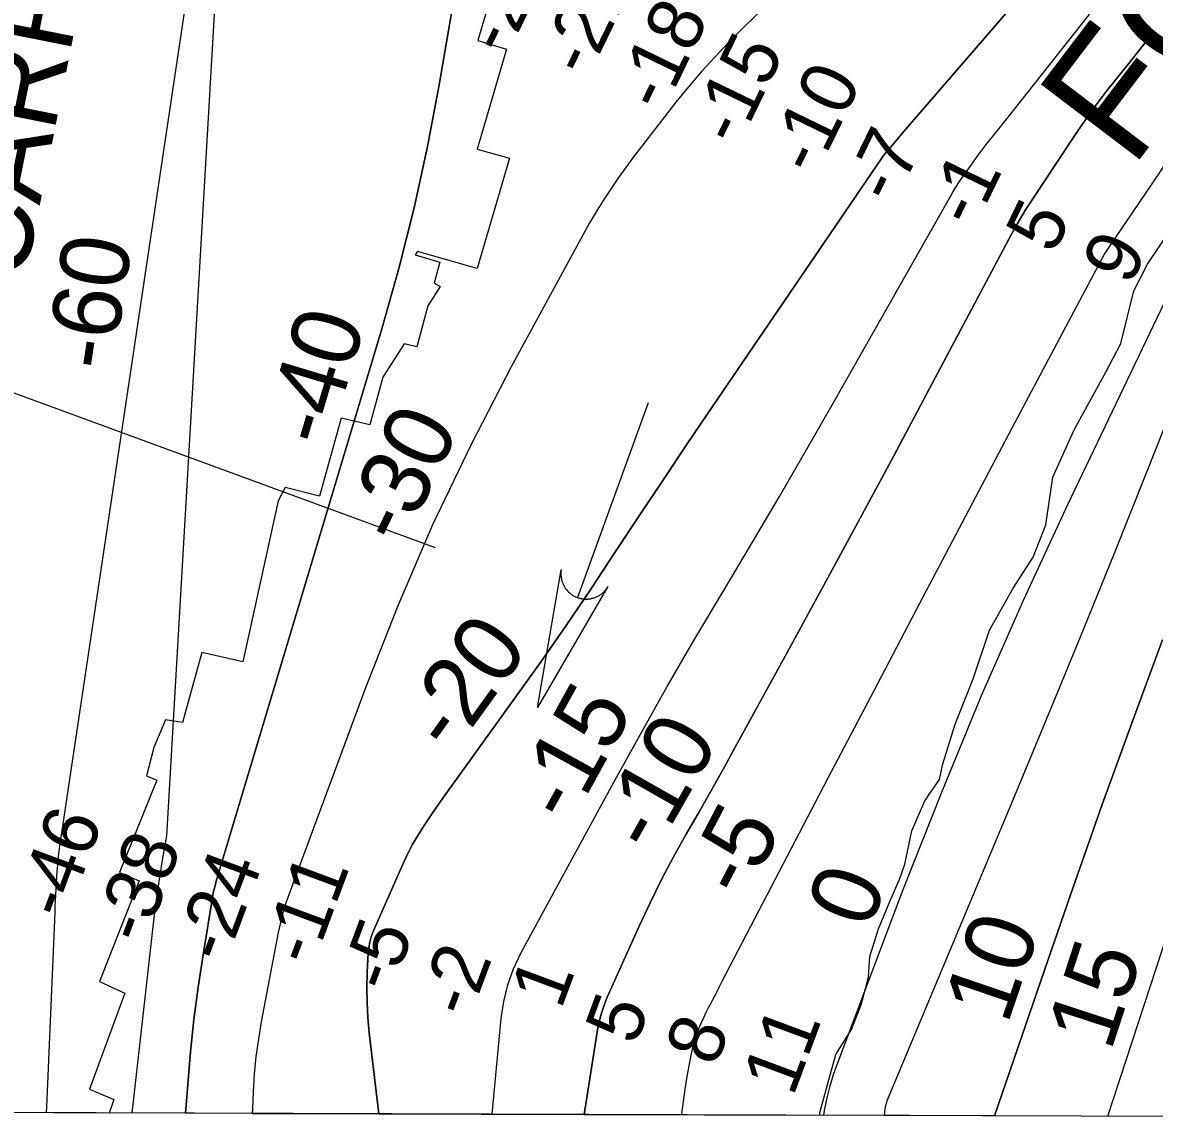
# Model space of a CAD drawing. Extents: x 3146026 to 3183936, y 897894 to 923344.
# Drawn here: x 3177195 to 3178564, y 903274 to 904607 of the extents above; entities that cross this region are included whole.
import ezdxf

# ---------------------------------------------------------------- set-up
doc = ezdxf.new("R2010")
doc.units = 0
for name, color, linetype in [('V-GRID-FRAM', 7, 'Continuous'), ('V-RIVR-EDGE', 7, 'Continuous'), ('V-RIVR-IDEN', 7, 'Continuous'), ('V-RIVR-RANG', 7, 'Continuous'), ('V-RRAP-RVMT', 7, 'Continuous'), ('V-RRAP-RVMT-IDEN', 7, 'Continuous'), ('V-STRM-FLOW', 7, 'Continuous'), ('V-TOPO-DPTH', 7, 'Continuous'), ('V-TOPO-MAJR', 7, 'Continuous'), ('V-TOPO-MAJR-IDEN', 7, 'Continuous'), ('V-TOPO-MINR', 7, 'Continuous'), ('V-TOPO-MINR-IDEN', 7, 'Continuous'), ('V-TOPO-WATR', 7, 'Continuous')]:
    doc.layers.add(name, color=color, linetype=linetype)

msp = doc.modelspace()

# ---------------------------------------------------------------- linework, layer by layer
at = {"layer": 'V-GRID-FRAM'}
msp.add_lwpolyline([(3150311.9, 921563.1), (3181637, 921462.9), (3181586.7, 903274.3), (3150245.8, 903374.5), (3150311.9, 921563.1)], dxfattribs=at)
at = {"layer": 'V-RIVR-EDGE'}
for points in [[(3178209.4, 903419), (3178218.1, 903452.4), (3178219.8, 903477.3), (3178230.1, 903510.7), (3178243.7, 903543.6), (3178255.6, 903570.5), (3178262.1, 903588.9), (3178270.3, 903629.3), (3178286.1, 903665.4), (3178303.9, 903691.3), (3178307.8, 903710.2), (3178323, 903758.2), (3178344.7, 903813.2), (3178364.3, 903871.9), (3178393, 903922.6), (3178417.4, 903960.3), (3178432.6, 903999.1), (3178440.8, 904056.9), (3178466.9, 904114), (3178505.4, 904184.6), (3178523.3, 904218.6), (3178539.1, 904282.2), (3178555.4, 904314.5), (3178619.8, 904410.4)], [(3178159.1, 903285.2), (3178159.4, 903288.5), (3178178.5, 903358.6), (3178197.4, 903388.8), (3178209.4, 903419)]]:
    msp.add_lwpolyline(points, dxfattribs=at)
at = {"layer": 'V-RIVR-RANG'}
msp.add_line((3176478.7, 904418.1), (3177694.3, 903971.7), dxfattribs=at)
at = {"layer": 'V-RRAP-RVMT'}
for p, q in [((3177781.3, 904706), (3177745.9, 904584.8)), ((3177745.9, 904584.8), (3177780.3, 904574.3)), ((3177780.3, 904574.3), (3177745.1, 904453.5)), ((3177745.1, 904453.5), (3177784.2, 904442.7)), ((3177784.2, 904442.7), (3177744.8, 904309.2)), ((3177672.8, 904330), (3177670.1, 904325.7)), ((3177670.1, 904325.7), (3177699.7, 904317)), ((3177744.8, 904309.2), (3177672.8, 904330)), ((3177699.7, 904317), (3177692.9, 904291.7)), ((3177700.2, 904287.4), (3177685.4, 904263.9)), ((3177692.9, 904291.7), (3177700.2, 904287.4)), ((3177685.4, 904263.9), (3177672.1, 904214.4)), ((3177656.6, 904218.2), (3177631, 904177.7)), ((3177672.1, 904214.4), (3177656.6, 904218.2)), ((3177631, 904177.7), (3177615.1, 904120.2)), ((3177580.3, 904128.2), (3177554.3, 904034)), ((3177615.1, 904120.2), (3177580.3, 904128.2)), ((3177512.8, 904044.6), (3177504.1, 904028.3)), ((3177554.3, 904034), (3177512.8, 904044.6)), ((3177504.1, 904028.3), (3177461.7, 903833.5)), ((3177412.1, 903844.7), (3177388.5, 903760.3)), ((3177461.7, 903833.5), (3177412.1, 903844.7)), ((3177367.9, 903763.6), (3177353.9, 903730.1)), ((3177388.5, 903760.3), (3177367.9, 903763.6)), ((3177353.9, 903730.1), (3177345, 903695.8)), ((3177345, 903695.8), (3177357.4, 903690.4)), ((3177357.4, 903690.4), (3177312.3, 903578.7)), ((3177336.1, 903568.7), (3177288.2, 903447.1)), ((3177312.3, 903578.7), (3177336.1, 903568.7)), ((3177288.2, 903447.1), (3177319, 903432.9)), ((3177319, 903432.9), (3177276.2, 903316.8)), ((3177276.2, 903316.8), (3177305.7, 903304.2)), ((3177305.7, 903304.2), (3177300, 903288)), ((3177300, 903288), (3176398.1, 903290.9))]:
    msp.add_line(p, q, dxfattribs=at)
at = {"layer": 'V-STRM-FLOW'}
msp.add_line((3177951.6, 904146.7), (3177866.3, 903911.3), dxfattribs=at)
msp.add_lwpolyline([(3177903, 903924.6), (3177818, 903778.2), (3177846.6, 903945), (3177846.2, 903942), (3177846.2, 903939.1), (3177846.2, 903937.9), (3177846.3, 903936.8), (3177846.5, 903935.6), (3177846.7, 903934.4), (3177846.9, 903933.3), (3177847.2, 903931.9), (3177847.7, 903930.5), (3177847.9, 903929.6), (3177848.3, 903928.6), (3177848.9, 903927.2), (3177849.4, 903926.2), (3177850, 903925.1), (3177850.4, 903924.4), (3177850.9, 903923.6), (3177851.5, 903922.7), (3177852.1, 903921.9), (3177852.7, 903921.1), (3177853.2, 903920.5), (3177854, 903919.6), (3177854.8, 903918.7), (3177855.5, 903918), (3177856.3, 903917.3), (3177857, 903916.7), (3177857.6, 903916.1), (3177858.1, 903915.7), (3177859, 903915.1), (3177859.8, 903914.5), (3177860.6, 903914), (3177861.5, 903913.5), (3177862.3, 903913.1), (3177863.2, 903912.6), (3177863.9, 903912.2), (3177865, 903911.8), (3177866.3, 903911.3), (3177866.7, 903911.2), (3177867.2, 903911), (3177867.9, 903910.7), (3177868.6, 903910.5), (3177869.3, 903910.4), (3177869.9, 903910.2), (3177870.7, 903910.1), (3177871.3, 903909.9), (3177872.1, 903909.8), (3177872.8, 903909.7), (3177873.3, 903909.6), (3177874.7, 903909.5), (3177875.4, 903909.5), (3177875.9, 903909.5), (3177876.7, 903909.5), (3177877.4, 903909.5), (3177878.2, 903909.5), (3177879.1, 903909.6), (3177879.9, 903909.6), (3177880.6, 903909.7), (3177881.1, 903909.8), (3177881.9, 903909.9), (3177882.6, 903910), (3177883.3, 903910.2), (3177884.1, 903910.4), (3177884.9, 903910.6), (3177885.9, 903910.9), (3177886.6, 903911.1), (3177887.4, 903911.4), (3177888.1, 903911.7), (3177888.7, 903912), (3177889.4, 903912.2), (3177890.3, 903912.7), (3177890.3, 903912.7), (3177890.9, 903913), (3177891.3, 903913.2), (3177891.9, 903913.6), (3177892.6, 903914), (3177893.2, 903914.4), (3177893.7, 903914.7), (3177894.4, 903915.1), (3177895, 903915.6), (3177895.4, 903915.9), (3177896, 903916.4), (3177896.7, 903917), (3177897.1, 903917.4), (3177897.5, 903917.7), (3177897.8, 903918), (3177898.1, 903918.3), (3177898.6, 903918.8), (3177899, 903919.3), (3177899.5, 903919.7), (3177899.9, 903920.2), (3177900.4, 903920.9), (3177900.7, 903921.3), (3177901.2, 903921.9), (3177901.7, 903922.6), (3177902.1, 903923.2), (3177902.4, 903923.7), (3177902.7, 903924.1), (3177902.9, 903924.4)], close=True, dxfattribs=at)
at = {"layer": 'V-TOPO-DPTH'}
for points in [[(3177719.1, 904648.9), (3177698.9, 904531.3), (3177684.7, 904456.8), (3177668.7, 904382.7), (3177650, 904309.2), (3177629.6, 904236.1), (3177429.5, 903568.3), (3177428, 903562.8), (3177426.6, 903557.3), (3177425.4, 903551.8), (3177424.4, 903546.2), (3177413.4, 903479.3), (3177407.6, 903440.2), (3177402.4, 903401.1), (3177398.3, 903361.8), (3177394.9, 903322.4), (3177392.3, 903287.7), (3176950.1, 903289.1)], [(3177392.3, 903287.7), (3177394.9, 903322.4), (3177398.3, 903361.8), (3177402.4, 903401.1), (3177407.6, 903440.2), (3177413.4, 903479.3), (3177424.4, 903546.2), (3177425.4, 903551.8), (3177426.6, 903557.3), (3177428, 903562.8), (3177429.5, 903568.3), (3177629.6, 904236.1), (3177650, 904309.2), (3177668.7, 904382.7), (3177684.7, 904456.8), (3177698.9, 904531.3), (3177719.1, 904648.9)], [(3177472.9, 903287.4), (3177625.9, 903286.9), (3177614.5, 903385), (3177612.8, 903403.3), (3177611.7, 903421.5), (3177611.6, 903439.8), (3177612, 903458.2), (3177613.2, 903481.3), (3177613.9, 903488), (3177615.1, 903494.6), (3177616.9, 903501), (3177619.3, 903507.3), (3177653.7, 903586.2), (3177659.9, 903599.3), (3177666.5, 903612.1), (3177673.8, 903624.6), (3177681.5, 903636.8), (3177689.6, 903648.8), (3177697.9, 903660.8), (3177706.2, 903672.6), (3177714.6, 903684.4), (3177791.3, 903790.8), (3177822.1, 903834.1), (3177852.4, 903877.6), (3177882.2, 903921.5), (3177911.5, 903965.7), (3177940.7, 904010), (3177970.1, 904054.2), (3177999.7, 904098.3), (3178029.4, 904142.2), (3178233.8, 904442.2), (3178236.3, 904445.7), (3178239, 904449), (3178244.3, 904455.3), (3178248.3, 904460.1), (3178252.4, 904464.9), (3178256.5, 904469.7), (3178260.6, 904474.4), (3178415.3, 904653.8)], [(3178415.3, 904653.8), (3178260.6, 904474.4), (3178256.5, 904469.7), (3178252.4, 904464.9), (3178248.3, 904460.1), (3178244.3, 904455.3), (3178239, 904449), (3178236.3, 904445.7), (3178233.8, 904442.2), (3178029.4, 904142.2), (3177999.7, 904098.3), (3177970.1, 904054.2), (3177940.7, 904010), (3177911.5, 903965.7), (3177882.2, 903921.5), (3177852.4, 903877.6), (3177822.1, 903834.1), (3177791.3, 903790.8), (3177714.6, 903684.4), (3177706.2, 903672.6), (3177697.9, 903660.8), (3177689.6, 903648.8), (3177681.5, 903636.8), (3177673.8, 903624.6), (3177666.5, 903612.1), (3177659.9, 903599.3), (3177653.7, 903586.2), (3177619.3, 903507.3), (3177616.9, 903501), (3177615.1, 903494.6), (3177613.9, 903488), (3177613.2, 903481.3), (3177612, 903458.2), (3177611.6, 903439.8), (3177611.7, 903421.5), (3177612.8, 903403.3), (3177614.5, 903385), (3177625.9, 903286.9)], [(3178098.5, 904631.9), (3178049, 904582.4), (3178032.3, 904565), (3178016, 904547.3), (3178000.5, 904529), (3177985.3, 904510.3), (3177943.9, 904457.2), (3177934.1, 904444.3), (3177924.5, 904431.3), (3177915.1, 904418.1), (3177906, 904404.8), (3177897.1, 904391.3), (3177888.6, 904377.6), (3177880.4, 904363.7), (3177872.5, 904349.6), (3177786, 904190.3), (3177737.1, 904095.5), (3177691, 903999.4), (3177649.1, 903901.5), (3177609.8, 903802.3), (3177517.4, 903553.1), (3177513.5, 903541.6), (3177509.9, 903530), (3177507, 903518.3), (3177504.4, 903506.4), (3177483.8, 903398.3), (3177480.3, 903377.3), (3177477.3, 903356.2), (3177475.3, 903335), (3177473.9, 903313.8), (3177473.1, 903292.5), (3177472.9, 903287.4), (3177392.3, 903287.7)], [(3178098.5, 904631.9), (3178049, 904582.4), (3178032.3, 904565), (3178016, 904547.3), (3178000.5, 904529), (3177985.3, 904510.3), (3177943.9, 904457.2), (3177934.1, 904444.3), (3177924.5, 904431.3), (3177915.1, 904418.1), (3177906, 904404.8), (3177897.1, 904391.3), (3177888.6, 904377.6), (3177880.4, 904363.7), (3177872.5, 904349.6), (3177786, 904190.3), (3177737.1, 904095.5), (3177691, 903999.4), (3177649.1, 903901.5), (3177609.8, 903802.3), (3177517.4, 903553.1), (3177513.5, 903541.6), (3177509.9, 903530), (3177507, 903518.3), (3177504.4, 903506.4), (3177483.8, 903398.3), (3177480.3, 903377.3), (3177477.3, 903356.2), (3177475.3, 903335), (3177473.9, 903313.8), (3177473.1, 903292.5), (3177472.9, 903287.4)], [(3177625.9, 903286.9), (3177874.2, 903286.1), (3177890.6, 903388.6), (3177892.6, 903398.7), (3177895.2, 903408.6), (3177898.5, 903418.4), (3177902.3, 903428), (3177940.8, 903513.9), (3177954, 903542.2), (3177967.8, 903570.2), (3177982.4, 903597.8), (3177997.7, 903625), (3178013.2, 903652.1), (3178028.7, 903679.3), (3178043.9, 903706.5), (3178059, 903733.9), (3178117.3, 903840.3), (3178161.3, 903921), (3178205.1, 904001.9), (3178248.6, 904082.8), (3178291.9, 904164), (3178391.1, 904350.9), (3178396.6, 904360.8), (3178402.2, 904370.6), (3178408.1, 904380.2), (3178414.2, 904389.7), (3178463.1, 904463.7), (3178476.4, 904483.3), (3178490.1, 904502.7), (3178504.4, 904521.6), (3178519, 904540.3), (3178533.9, 904558.8), (3178548.8, 904577.2), (3178563.9, 904595.5)], [(3178563.9, 904595.5), (3178548.8, 904577.2), (3178533.9, 904558.8), (3178519, 904540.3), (3178504.4, 904521.6), (3178490.1, 904502.7), (3178476.4, 904483.3), (3178463.1, 904463.7), (3178414.2, 904389.7), (3178408.1, 904380.2), (3178402.2, 904370.6), (3178396.6, 904360.8), (3178391.1, 904350.9), (3178291.9, 904164), (3178248.6, 904082.8), (3178205.1, 904001.9), (3178161.3, 903921), (3178117.3, 903840.3), (3178059, 903733.9), (3178043.9, 903706.5), (3178028.7, 903679.3), (3178013.2, 903652.1), (3177997.7, 903625), (3177982.4, 903597.8), (3177967.8, 903570.2), (3177954, 903542.2), (3177940.8, 903513.9), (3177902.3, 903428), (3177898.5, 903418.4), (3177895.2, 903408.6), (3177892.6, 903398.7), (3177890.6, 903388.6), (3177874.2, 903286.1), (3178163.9, 903285.2)], [(3178163.9, 903285.2), (3178165, 903291.2), (3178168.1, 903306.2), (3178171.8, 903321), (3178176.3, 903335.6), (3178181.3, 903350), (3178260.2, 903558.2), (3178306.6, 903676.1), (3178354.9, 903793), (3178406.1, 903908.8), (3178459.3, 904023.7), (3178576.5, 904268.9)], [(3178163.9, 903285.2), (3178165, 903291.2), (3178168.1, 903306.2), (3178171.8, 903321), (3178176.3, 903335.6), (3178181.3, 903350), (3178260.2, 903558.2), (3178306.6, 903676.1), (3178354.9, 903793), (3178406.1, 903908.8), (3178459.3, 904023.7), (3178576.5, 904268.9)], [(3178573.6, 903860.3), (3178536.9, 903760.8), (3178500.8, 903661), (3178465.5, 903561), (3178430.8, 903460.7), (3178370.6, 903284.6), (3178163.9, 903285.2)]]:
    msp.add_lwpolyline(points, dxfattribs=at)
at = {"layer": 'V-TOPO-MAJR'}
msp.add_lwpolyline([(3177327.6, 903287.9), (3177354.4, 903523.9), (3177357.6, 903548.8), (3177361, 903573.7), (3177365.1, 903598.4), (3177369.5, 903623.2), (3177436.7, 904776.7)], dxfattribs=at)
at = {"layer": 'V-TOPO-MINR'}
for points in [[(3177356.2, 904961.6), (3177359, 904958.3), (3177361.3, 904954.5), (3177418.3, 904816.5), (3177418.6, 904815.7), (3177419.2, 904812.1), (3177419.1, 904810.8), (3177239.7, 903610.6), (3177239.4, 903608.3), (3177238.9, 903603.9), (3177238.7, 903601.7), (3177237.3, 903587.7), (3177236.7, 903580.6), (3177236.1, 903573.4), (3177235.7, 903566.3), (3177235.3, 903559.1), (3177235, 903551.9), (3177234.7, 903544.8), (3177234.4, 903537.6), (3177234.1, 903530.4), (3177224, 903295.6), (3177223.6, 903288.2)], [(3177762.9, 903286.5), (3177773.8, 903402.4), (3177777, 903422.9), (3177781.8, 903443), (3177789, 903462.3), (3177797.8, 903481.1), (3177909.6, 903687.1), (3177941.9, 903745.5), (3177974.6, 903803.7), (3178008.2, 903861.4), (3178042.3, 903918.8), (3178076.5, 903976.1), (3178110.5, 904033.6), (3178143.9, 904091.4), (3178177, 904149.4), (3178317.9, 904398.1), (3178320.3, 904402.2), (3178322.7, 904406.2), (3178325.3, 904410.1), (3178327.9, 904413.9), (3178345, 904438.3), (3178349.6, 904444.8), (3178354.4, 904451.2), (3178359.3, 904457.5), (3178364.2, 904463.8), (3178369.2, 904470), (3178374.2, 904476.3), (3178379.2, 904482.5), (3178384.2, 904488.8), (3178536.6, 904681.6)], [(3177719.1, 904648.9), (3177698.9, 904531.3), (3177684.7, 904456.8), (3177668.7, 904382.7), (3177650, 904309.2), (3177629.6, 904236.1), (3177429.5, 903568.3), (3177428, 903562.8), (3177426.6, 903557.3), (3177425.4, 903551.8), (3177424.4, 903546.2), (3177413.4, 903479.3), (3177407.6, 903440.2), (3177402.4, 903401.1), (3177398.3, 903361.8), (3177394.9, 903322.4), (3177392.3, 903287.7)], [(3177625.9, 903286.9), (3177614.5, 903385), (3177612.8, 903403.3), (3177611.7, 903421.5), (3177611.6, 903439.8), (3177612, 903458.2), (3177613.2, 903481.3), (3177613.9, 903488), (3177615.1, 903494.6), (3177616.9, 903501), (3177619.3, 903507.3), (3177653.7, 903586.2), (3177659.9, 903599.3), (3177666.5, 903612.1), (3177673.8, 903624.6), (3177681.5, 903636.8), (3177689.6, 903648.8), (3177697.9, 903660.8), (3177706.2, 903672.6), (3177714.6, 903684.4), (3177791.3, 903790.8), (3177822.1, 903834.1), (3177852.4, 903877.6), (3177882.2, 903921.5), (3177911.5, 903965.7), (3177940.7, 904010), (3177970.1, 904054.2), (3177999.7, 904098.3), (3178029.4, 904142.2), (3178233.8, 904442.2), (3178236.3, 904445.7), (3178239, 904449), (3178244.3, 904455.3), (3178248.3, 904460.1), (3178252.4, 904464.9), (3178256.5, 904469.7), (3178260.6, 904474.4), (3178415.3, 904653.8)], [(3178098.5, 904631.9), (3178049, 904582.4), (3178032.3, 904565), (3178016, 904547.3), (3178000.5, 904529), (3177985.3, 904510.3), (3177943.9, 904457.2), (3177934.1, 904444.3), (3177924.5, 904431.3), (3177915.1, 904418.1), (3177906, 904404.8), (3177897.1, 904391.3), (3177888.6, 904377.6), (3177880.4, 904363.7), (3177872.5, 904349.6), (3177786, 904190.3), (3177737.1, 904095.5), (3177691, 903999.4), (3177649.1, 903901.5), (3177609.8, 903802.3), (3177517.4, 903553.1), (3177513.5, 903541.6), (3177509.9, 903530), (3177507, 903518.3), (3177504.4, 903506.4), (3177483.8, 903398.3), (3177480.3, 903377.3), (3177477.3, 903356.2), (3177475.3, 903335), (3177473.9, 903313.8), (3177473.1, 903292.5), (3177472.9, 903287.4)], [(3177874.2, 903286.1), (3177890.6, 903388.6), (3177892.6, 903398.7), (3177895.2, 903408.6), (3177898.5, 903418.4), (3177902.3, 903428), (3177940.8, 903513.9), (3177954, 903542.2), (3177967.8, 903570.2), (3177982.4, 903597.8), (3177997.7, 903625), (3178013.2, 903652.1), (3178028.7, 903679.3), (3178043.9, 903706.5), (3178059, 903733.9), (3178117.3, 903840.3), (3178161.3, 903921), (3178205.1, 904001.9), (3178248.6, 904082.8), (3178291.9, 904164), (3178391.1, 904350.9), (3178396.6, 904360.8), (3178402.2, 904370.6), (3178408.1, 904380.2), (3178414.2, 904389.7), (3178463.1, 904463.7), (3178476.4, 904483.3), (3178490.1, 904502.7), (3178504.4, 904521.6), (3178519, 904540.3), (3178533.9, 904558.8), (3178548.8, 904577.2), (3178563.9, 904595.5)], [(3177992.1, 903285.8), (3177992.2, 903286.9), (3177994.2, 903302), (3177996.4, 903317), (3177998.9, 903332), (3178001.6, 903347), (3178006.7, 903374.1), (3178007.9, 903378.2), (3178008.4, 903379.6), (3178012.9, 903390.2), (3178015.8, 903396.7), (3178018.8, 903403.3), (3178022, 903409.8), (3178025.2, 903416.2), (3178026.1, 903418), (3178029.9, 903425.4), (3178033.7, 903432.7), (3178037.5, 903440), (3178041.3, 903447.3), (3178169.5, 903693.3), (3178224.8, 903799), (3178280.2, 903904.7), (3178335.8, 904010.2), (3178391.5, 904115.7), (3178497.7, 904316.1), (3178500.6, 904321.3), (3178503.5, 904326.4), (3178506.6, 904331.4), (3178509.9, 904336.3), (3178554.1, 904401.7), (3178579.6, 904439.2)], [(3178237.6, 903285), (3178238.4, 903293), (3178239.1, 903297.1), (3178239.7, 903299.8), (3178241.1, 903303.8), (3178392.8, 903666.1), (3178433.8, 903764.9), (3178474.5, 903863.8), (3178514.6, 903962.9), (3178554.4, 904062.2), (3178632.2, 904258.2)], [(3178507.6, 903284.1), (3178793.9, 904159.5)], [(3178370.6, 903284.6), (3178430.8, 903460.7), (3178465.5, 903561), (3178500.8, 903661), (3178536.9, 903760.8), (3178573.6, 903860.3)]]:
    msp.add_lwpolyline(points, dxfattribs=at)
at = {"layer": 'V-TOPO-WATR'}
msp.add_lwpolyline([(3178163.9, 903285.2), (3178165, 903291.2), (3178168.1, 903306.2), (3178171.8, 903321), (3178176.3, 903335.6), (3178181.3, 903350), (3178260.2, 903558.2), (3178306.6, 903676.1), (3178354.9, 903793), (3178406.1, 903908.8), (3178459.3, 904023.7), (3178576.5, 904268.9)], dxfattribs=at)

# ---------------------------------------------------------------- texts
at = {"layer": 'V-RIVR-IDEN'}
msp.add_text('FORT', height=150, rotation=52.7368, dxfattribs=at).set_placement((3178536, 904428))
at = {"layer": 'V-RIVR-RANG'}
for s, rotation, p in [('-24', 64.1211, (3177780, 904564.1)), ('-21', 64.1211, (3177878.4, 904538.1)), ('-18', 64.1211, (3177969.2, 904496.1)), ('-15', 64.1211, (3178060.2, 904454.6)), ('-10', 64.1211, (3178153.9, 904419.1)), ('-7', 64.1211, (3178248.5, 904384.7)), ('-1', 64.1211, (3178345.7, 904356)), ('5', 64.1211, (3178441.8, 904325)), ('9', 64.1211, (3178534.3, 904286.8)), ('-46', 69.6031, (3177247.4, 903519.6)), ('-38', 69.6031, (3177342.6, 903489.7)), ('-24', 69.6031, (3177440.3, 903466.8)), ('-11', 69.6031, (3177545.7, 903463.3)), ('-5', 69.6031, (3177640.4, 903431.1)), ('-2', 69.6031, (3177735.6, 903400.7)), ('1', 69.6031, (3177846.2, 903411.9)), ('5', 69.6031, (3177936.5, 903368.4)), ('8', 69.6031, (3178033.3, 903342.5)), ('11', 69.6031, (3178126.8, 903306.5))]:
    msp.add_text(s, height=67, rotation=rotation, dxfattribs=at).set_placement(p)
at = {"layer": 'V-RRAP-RVMT-IDEN'}
msp.add_text('CARR', height=100, rotation=78.7491, dxfattribs=at).set_placement((3177197, 904290.2))
at = {"layer": 'V-TOPO-MAJR-IDEN'}
msp.add_text('0', height=83, rotation=69.236, dxfattribs=at).set_placement((3178219.1, 903508.3))
at = {"layer": 'V-TOPO-MINR-IDEN'}
for s, rotation, p in [('-60', 81.4981, (3177304.3, 904183.7)), ('-40', 73.3195, (3177564.4, 904090.8)), ('-30', 64.3557, (3177654.6, 903971.5)), ('-20', 54.2064, (3177714.9, 903720.3)), ('-15', 61.1152, (3177857.2, 903635)), ('-10', 60.3968, (3177958.9, 903598.5)), ('-5', 62.472, (3178068.3, 903543.9)), ('10', 71.1317, (3178385.9, 903393.6)), ('15', 71.8873, (3178510.9, 903361))]:
    msp.add_text(s, height=83, rotation=rotation, dxfattribs=at).set_placement(p)

doc.saveas('drawing.dxf')
